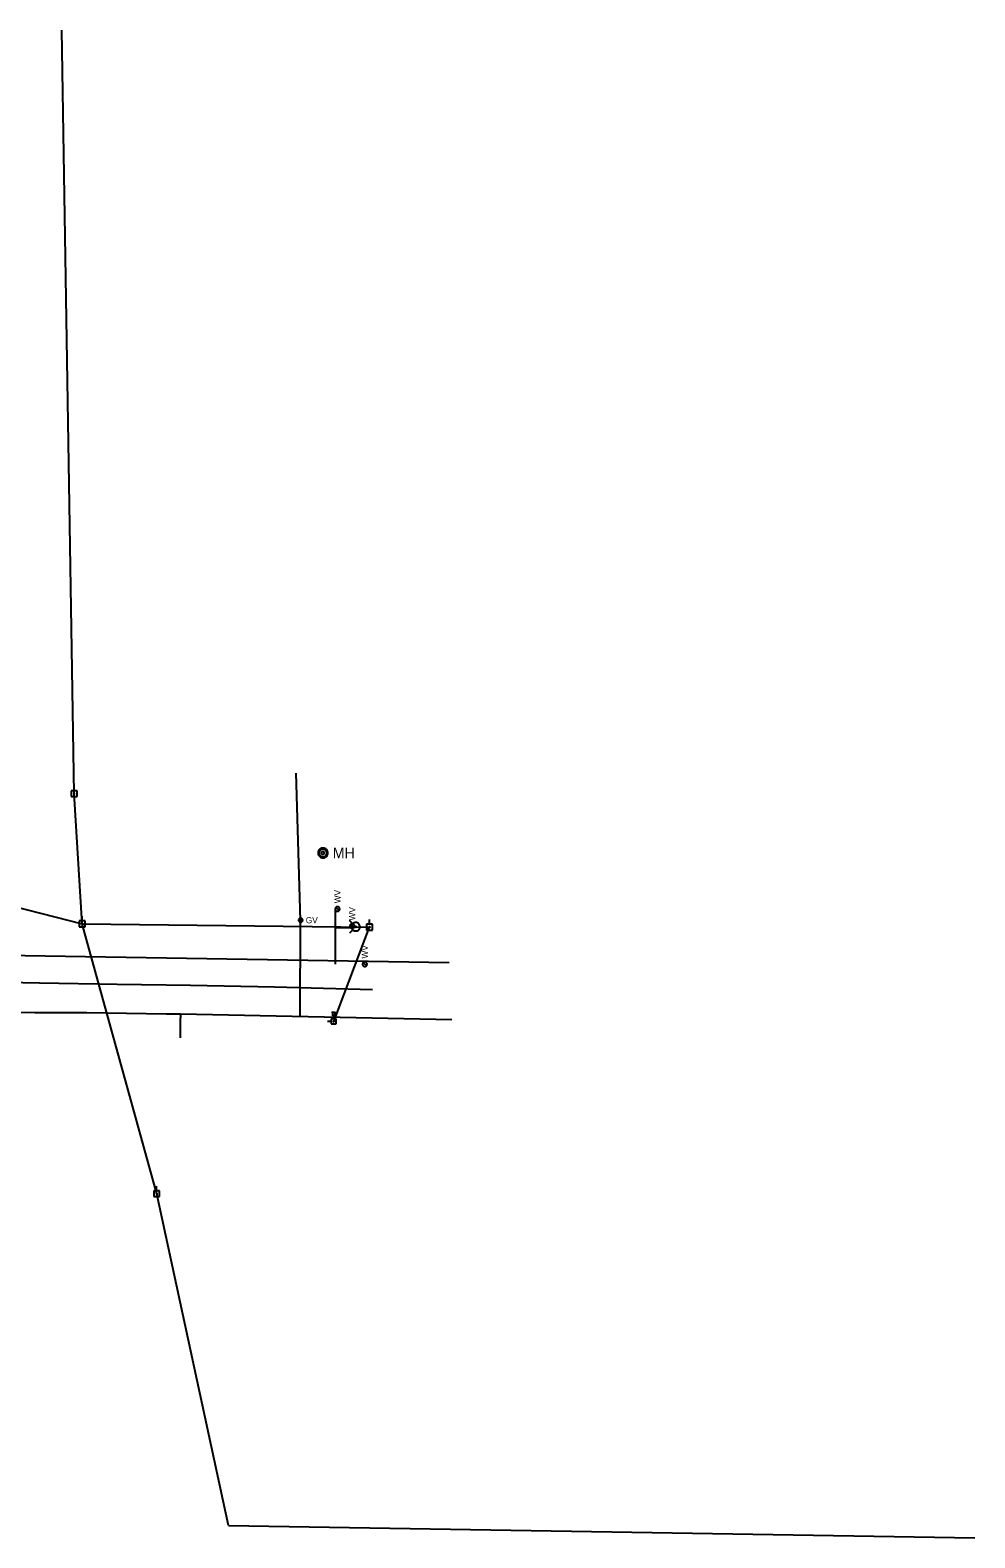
# Model space of a CAD drawing. Extents: x 596028 to 606371, y 330010 to 403088.
# Drawn here: x 604942 to 605530, y 338981 to 339920 of the extents above; entities that cross this region are included whole.
import ezdxf

# ---------------------------------------------------------------- set-up
doc = ezdxf.new("R2010")
doc.units = 0
for name, color, linetype in [('E_LTG', 7, 'Continuous'), ('E_UTL_EGuyWire', 7, 'Continuous'), ('E_UTL_EPowerPole', 7, 'Continuous'), ('E_UTL_G', 7, 'Continuous'), ('E_UTL_G_UG', 7, 'Continuous'), ('E_UTL_Overhead', 7, 'Continuous'), ('E_UTL_SAN', 7, 'Continuous'), ('E_UTL_SAN_MH', 7, 'Continuous'), ('E_UTL_T_UG', 7, 'Continuous'), ('E_UTL_W', 7, 'Continuous'), ('E_UTL_W_UG', 7, 'Continuous'), ('E_UTL_WHydrant', 7, 'Continuous')]:
    doc.layers.add(name, color=color, linetype=linetype)

# ---------------------------------------------------------------- blocks, each defined once
blk = doc.blocks.new('ACAD_PROXY_ENTITY_1')
at = {"layer": 'E_UTL_SAN'}
for points in [[(1844102.4, 1030298.3), (1844102.2, 1030300.1), (1844101.7, 1030301.8), (1844100.9, 1030303.3), (1844099.8, 1030304.7), (1844098.5, 1030305.9), (1844096.9, 1030306.8), (1844095.3, 1030307.4), (1844093.5, 1030307.6), (1844091.7, 1030307.5), (1844090, 1030307.1), (1844088.4, 1030306.4), (1844087, 1030305.3), (1844085.7, 1030304.1), (1844084.8, 1030302.6), (1844084.1, 1030300.9), (1844083.8, 1030299.2), (1844083.8, 1030297.4), (1844084.1, 1030295.7), (1844084.8, 1030294), (1844085.7, 1030292.6), (1844087, 1030291.3), (1844088.4, 1030290.2), (1844090, 1030289.5), (1844091.7, 1030289.1), (1844093.5, 1030289), (1844095.3, 1030289.3), (1844096.9, 1030289.8), (1844098.5, 1030290.7), (1844099.8, 1030291.9), (1844100.9, 1030293.3), (1844101.7, 1030294.8), (1844102.2, 1030296.5), (1844102.4, 1030298.3)], [(1844100.5, 1030298.3), (1844100.4, 1030299.7), (1844100, 1030301.1), (1844099.3, 1030302.3), (1844098.5, 1030303.5), (1844097.4, 1030304.4), (1844096.2, 1030305.1), (1844094.8, 1030305.6), (1844093.4, 1030305.8), (1844092, 1030305.7), (1844090.6, 1030305.4), (1844089.3, 1030304.8), (1844088.2, 1030303.9), (1844087.2, 1030302.9), (1844086.4, 1030301.7), (1844085.9, 1030300.4), (1844085.6, 1030299), (1844085.6, 1030297.6), (1844085.9, 1030296.2), (1844086.4, 1030294.9), (1844087.2, 1030293.7), (1844088.2, 1030292.7), (1844089.3, 1030291.9), (1844090.6, 1030291.3), (1844092, 1030290.9), (1844093.4, 1030290.9), (1844094.8, 1030291.1), (1844096.2, 1030291.5), (1844097.4, 1030292.2), (1844098.5, 1030293.2), (1844099.3, 1030294.3), (1844100, 1030295.5), (1844100.4, 1030296.9), (1844100.5, 1030298.3)], [(1844095.9, 1030298.3), (1844095.8, 1030298.8), (1844095.7, 1030299.3), (1844095.4, 1030299.8), (1844095.1, 1030300.2), (1844094.7, 1030300.6), (1844094.2, 1030300.9), (1844093.7, 1030301), (1844093.2, 1030301.1), (1844092.7, 1030301.1), (1844092.2, 1030300.9), (1844091.7, 1030300.7), (1844091.2, 1030300.4), (1844090.9, 1030300), (1844090.6, 1030299.6), (1844090.4, 1030299.1), (1844090.3, 1030298.6), (1844090.3, 1030298), (1844090.4, 1030297.5), (1844090.6, 1030297), (1844090.9, 1030296.6), (1844091.2, 1030296.2), (1844091.7, 1030295.9), (1844092.2, 1030295.7), (1844092.7, 1030295.5), (1844093.2, 1030295.5), (1844093.7, 1030295.6), (1844094.2, 1030295.8), (1844094.7, 1030296), (1844095.1, 1030296.4), (1844095.4, 1030296.8), (1844095.7, 1030297.3), (1844095.8, 1030297.8), (1844095.9, 1030298.3)]]:
    blk.add_lwpolyline(points, dxfattribs=at)
blk.add_text('MH', height=20.12, dxfattribs=at).set_placement((1844111.7, 1030288.2))

msp = doc.modelspace()

# ---------------------------------------------------------------- linework, layer by layer
at = {"layer": 'E_LTG'}
for points in [[(605130.21, 339308.14), (605129.51, 339308.84)], [(605130.21, 339306.94), (605129.51, 339306.24)], [(605130.81, 339308.39), (605130.65, 339308.38), (605130.49, 339308.33), (605130.35, 339308.26), (605130.22, 339308.16), (605130.11, 339308.04), (605130.03, 339307.89), (605129.98, 339307.74), (605129.95, 339307.58), (605129.96, 339307.42), (605130, 339307.26), (605130.07, 339307.11), (605130.16, 339306.98), (605130.28, 339306.87), (605130.42, 339306.78), (605130.57, 339306.72), (605130.73, 339306.69), (605130.89, 339306.69), (605131.05, 339306.72), (605131.2, 339306.78), (605131.33, 339306.87), (605131.45, 339306.98), (605131.55, 339307.11), (605131.61, 339307.26), (605131.65, 339307.42), (605131.66, 339307.58), (605131.64, 339307.74), (605131.58, 339307.89), (605131.5, 339308.04), (605131.4, 339308.16), (605131.27, 339308.26), (605131.12, 339308.33), (605130.97, 339308.38), (605130.81, 339308.39)], [(605130.81, 339306.67), (605130.81, 339304.31)], [(605131.4, 339308.14), (605132.1, 339308.84)], [(605131.4, 339306.94), (605132.1, 339306.24)]]:
    msp.add_lwpolyline(points, dxfattribs=at)
at = {"layer": 'E_UTL_EGuyWire'}
msp.add_line((605020.46, 339195.49), (604974.13, 339363.63), dxfattribs=at)
at = {"layer": 'E_UTL_EPowerPole'}
for points in [[(604970.91, 339446.49), (604967.22, 339446.49)], [(604967.22, 339446.49), (604967.22, 339442.8)], [(604969.33, 339444.65), (604969.33, 339444.69), (604969.32, 339444.74), (604969.29, 339444.78), (604969.27, 339444.81), (604969.23, 339444.84), (604969.19, 339444.87), (604969.15, 339444.88), (604969.11, 339444.89), (604969.06, 339444.89), (604969.02, 339444.87), (604968.97, 339444.86), (604968.94, 339444.83), (604968.91, 339444.8), (604968.88, 339444.76), (604968.87, 339444.72), (604968.86, 339444.67), (604968.86, 339444.63), (604968.87, 339444.58), (604968.88, 339444.54), (604968.91, 339444.5), (604968.94, 339444.47), (604968.97, 339444.44), (604969.02, 339444.42), (604969.06, 339444.41), (604969.11, 339444.41), (604969.15, 339444.42), (604969.19, 339444.43), (604969.23, 339444.45), (604969.27, 339444.48), (604969.29, 339444.52), (604969.32, 339444.56), (604969.33, 339444.6), (604969.33, 339444.65)], [(604969.06, 339446.49), (604969.06, 339449.4)], [(604970.91, 339442.8), (604970.91, 339446.49)], [(604967.22, 339442.8), (604970.91, 339442.8)], [(604975.94, 339365.47), (604972.26, 339365.47)], [(604972.26, 339365.47), (604972.26, 339361.78)], [(604972.26, 339361.78), (604975.94, 339361.78)], [(604974.37, 339363.63), (604974.37, 339363.68), (604974.35, 339363.72), (604974.33, 339363.76), (604974.31, 339363.79), (604974.27, 339363.82), (604974.23, 339363.85), (604974.19, 339363.86), (604974.14, 339363.87), (604974.1, 339363.87), (604974.06, 339363.86), (604974.01, 339363.84), (604973.98, 339363.81), (604973.95, 339363.78), (604973.92, 339363.74), (604973.9, 339363.7), (604973.9, 339363.65), (604973.9, 339363.61), (604973.9, 339363.56), (604973.92, 339363.52), (604973.95, 339363.48), (604973.98, 339363.45), (604974.01, 339363.42), (604974.06, 339363.4), (604974.1, 339363.39), (604974.14, 339363.39), (604974.19, 339363.4), (604974.23, 339363.41), (604974.27, 339363.44), (604974.31, 339363.47), (604974.33, 339363.5), (604974.35, 339363.54), (604974.37, 339363.58), (604974.37, 339363.63)], [(604974.1, 339365.47), (604974.1, 339368.38)], [(604975.94, 339361.78), (604975.94, 339365.47)], [(605154.87, 339363.32), (605151.19, 339363.32)], [(605151.19, 339363.32), (605151.19, 339359.63)], [(605151.19, 339359.63), (605154.87, 339359.63)], [(605153.3, 339361.47), (605153.3, 339361.52), (605153.28, 339361.56), (605153.26, 339361.6), (605153.23, 339361.64), (605153.2, 339361.67), (605153.16, 339361.69), (605153.12, 339361.71), (605153.07, 339361.71), (605153.03, 339361.71), (605152.98, 339361.7), (605152.94, 339361.68), (605152.91, 339361.66), (605152.87, 339361.62), (605152.85, 339361.58), (605152.83, 339361.54), (605152.82, 339361.5), (605152.82, 339361.45), (605152.83, 339361.41), (605152.85, 339361.37), (605152.87, 339361.33), (605152.91, 339361.29), (605152.94, 339361.27), (605152.98, 339361.25), (605153.03, 339361.24), (605153.07, 339361.24), (605153.12, 339361.24), (605153.16, 339361.26), (605153.2, 339361.28), (605153.23, 339361.31), (605153.26, 339361.35), (605153.28, 339361.39), (605153.3, 339361.43), (605153.3, 339361.47)], [(605153.03, 339363.32), (605153.03, 339366.23)], [(605154.87, 339359.63), (605154.87, 339363.32)], [(605132.28, 339304.31), (605129.2, 339304.31)], [(605129.2, 339304.31), (605129.2, 339301.24)], [(605130.73, 339303), (605130.7, 339303), (605130.66, 339302.99), (605130.63, 339302.97), (605130.6, 339302.94), (605130.57, 339302.92), (605130.55, 339302.88), (605130.54, 339302.85), (605130.54, 339302.81), (605130.54, 339302.77), (605130.55, 339302.74), (605130.56, 339302.7), (605130.58, 339302.67), (605130.61, 339302.64), (605130.64, 339302.62), (605130.68, 339302.61), (605130.72, 339302.6), (605130.75, 339302.6), (605130.79, 339302.61), (605130.83, 339302.62), (605130.86, 339302.64), (605130.89, 339302.67), (605130.91, 339302.7), (605130.92, 339302.74), (605130.93, 339302.77), (605130.93, 339302.81), (605130.93, 339302.85), (605130.92, 339302.88), (605130.9, 339302.92), (605130.87, 339302.94), (605130.84, 339302.97), (605130.81, 339302.99), (605130.77, 339303), (605130.73, 339303)], [(605132.28, 339301.24), (605132.28, 339304.31)], [(605129.2, 339302.77), (605126.78, 339302.77)], [(605129.2, 339301.24), (605132.28, 339301.24)], [(605020.43, 339197.34), (605020.43, 339200.24)], [(605022.27, 339197.34), (605018.59, 339197.34)], [(605018.59, 339197.34), (605018.59, 339193.64)], [(605018.59, 339193.64), (605022.27, 339193.64)], [(605020.7, 339195.49), (605020.7, 339195.54), (605020.68, 339195.58), (605020.66, 339195.62), (605020.64, 339195.66), (605020.6, 339195.69), (605020.56, 339195.71), (605020.52, 339195.73), (605020.47, 339195.73), (605020.43, 339195.73), (605020.38, 339195.72), (605020.34, 339195.7), (605020.31, 339195.67), (605020.28, 339195.64), (605020.25, 339195.6), (605020.23, 339195.56), (605020.23, 339195.52), (605020.23, 339195.47), (605020.23, 339195.43), (605020.25, 339195.38), (605020.28, 339195.35), (605020.31, 339195.31), (605020.34, 339195.29), (605020.38, 339195.27), (605020.43, 339195.26), (605020.47, 339195.26), (605020.52, 339195.26), (605020.56, 339195.28), (605020.6, 339195.3), (605020.64, 339195.33), (605020.66, 339195.36), (605020.68, 339195.41), (605020.7, 339195.45), (605020.7, 339195.49)], [(605022.27, 339193.64), (605022.27, 339197.34)]]:
    msp.add_lwpolyline(points, dxfattribs=at)
at = {"layer": 'E_UTL_G'}
for points in [[(605111.39, 339365.82), (605111.37, 339366.06), (605111.3, 339366.29), (605111.18, 339366.51), (605111.03, 339366.7), (605110.85, 339366.86), (605110.64, 339366.98), (605110.41, 339367.06), (605110.17, 339367.1), (605109.92, 339367.09), (605109.69, 339367.03), (605109.46, 339366.93), (605109.26, 339366.79), (605109.1, 339366.61), (605108.96, 339366.4), (605108.87, 339366.18), (605108.83, 339365.94), (605108.83, 339365.69), (605108.87, 339365.45), (605108.96, 339365.23), (605109.1, 339365.02), (605109.26, 339364.85), (605109.46, 339364.7), (605109.69, 339364.6), (605109.92, 339364.55), (605110.17, 339364.53), (605110.41, 339364.57), (605110.64, 339364.65), (605110.85, 339364.77), (605111.03, 339364.93), (605111.18, 339365.12), (605111.3, 339365.34), (605111.37, 339365.57), (605111.39, 339365.82)], [(605109.2, 339364.91), (605111.01, 339366.72)]]:
    msp.add_lwpolyline(points, dxfattribs=at)
at = {"layer": 'E_UTL_G_UG'}
for p, q in [((605110.1, 339365.82), (605107.28, 339457.42)), ((605109.78, 339305.91), (605110.1, 339365.82)), ((605035.2, 339307.44), (605204.27, 339303.98)), ((605035.36, 339292.51), (605035.36, 339304.95))]:
    msp.add_line(p, q, dxfattribs=at)
for points in [[(604848.74, 339224.99), (604839.38, 339263.68), (604833.64, 339289.73), (604829.38, 339309.27), (604842.98, 339310.1), (604884.47, 339308.8), (604885.27, 339308.62), (604944.46, 339308.43), (604976.87, 339308.43), (605026.37, 339307.52), (605035.2, 339307.44)], [(605035.2, 339307.44), (605035.36, 339304.95)]]:
    msp.add_lwpolyline(points, dxfattribs=at)
at = {"layer": 'E_UTL_Overhead'}
for p, q in [((604969.09, 339444.65), (604961.34, 339920.14)), ((604974.13, 339363.63), (604969.09, 339444.65)), ((605130.73, 339302.8), (605153.06, 339361.47)), ((605065.21, 338988.93), (605020.46, 339195.49)), ((605065.21, 338988.93), (605529.98, 338981.15))]:
    msp.add_line(p, q, dxfattribs=at)
msp.add_lwpolyline([(604487.17, 339458.6), (604640.66, 339429.67), (604683.98, 339430.78), (604818.92, 339403.26), (604974.13, 339363.63), (605153.06, 339361.47)], dxfattribs=at)
at = {"layer": 'E_UTL_T_UG'}
msp.add_lwpolyline([(604802.47, 339324.93), (604802.34, 339330.16), (604815.04, 339329.07), (604833.78, 339328.51), (604905.77, 339327.69), (604947.48, 339326.87), (604995.92, 339325.96), (605041.41, 339325.29), (605093.86, 339324.38), (605154.88, 339322.71)], dxfattribs=at)
at = {"layer": 'E_UTL_W'}
for points in [[(605133.04, 339374.22), (605132.77, 339374.19), (605132.51, 339374.12), (605132.26, 339373.99), (605132.05, 339373.83), (605131.87, 339373.62), (605131.74, 339373.39), (605131.65, 339373.13), (605131.61, 339372.86), (605131.62, 339372.59), (605131.69, 339372.33), (605131.8, 339372.08), (605131.96, 339371.86), (605132.15, 339371.67), (605132.38, 339371.53), (605132.63, 339371.43), (605132.9, 339371.38), (605133.17, 339371.38), (605133.44, 339371.43), (605133.69, 339371.53), (605133.92, 339371.67), (605134.11, 339371.86), (605134.27, 339372.08), (605134.38, 339372.33), (605134.45, 339372.59), (605134.46, 339372.86), (605134.42, 339373.13), (605134.33, 339373.39), (605134.2, 339373.62), (605134.02, 339373.83), (605133.81, 339373.99), (605133.57, 339374.12), (605133.31, 339374.19), (605133.04, 339374.22)], [(605134.04, 339371.79), (605132.03, 339373.8)], [(605142.19, 339363.54), (605141.92, 339363.51), (605141.66, 339363.44), (605141.42, 339363.31), (605141.21, 339363.15), (605141.03, 339362.94), (605140.89, 339362.71), (605140.8, 339362.45), (605140.77, 339362.18), (605140.78, 339361.91), (605140.84, 339361.65), (605140.96, 339361.4), (605141.11, 339361.18), (605141.31, 339360.99), (605141.54, 339360.85), (605141.79, 339360.75), (605142.06, 339360.7), (605142.33, 339360.7), (605142.59, 339360.75), (605142.84, 339360.85), (605143.07, 339360.99), (605143.27, 339361.18), (605143.43, 339361.4), (605143.54, 339361.65), (605143.6, 339361.91), (605143.61, 339362.18), (605143.58, 339362.45), (605143.49, 339362.71), (605143.35, 339362.94), (605143.17, 339363.15), (605142.96, 339363.31), (605142.72, 339363.44), (605142.46, 339363.51), (605142.19, 339363.54)], [(605143.2, 339361.11), (605141.18, 339363.12)], [(605150.06, 339339.82), (605149.79, 339339.79), (605149.53, 339339.72), (605149.29, 339339.59), (605149.08, 339339.42), (605148.9, 339339.22), (605148.76, 339338.98), (605148.67, 339338.73), (605148.64, 339338.46), (605148.65, 339338.19), (605148.71, 339337.93), (605148.82, 339337.68), (605148.98, 339337.46), (605149.18, 339337.27), (605149.41, 339337.12), (605149.66, 339337.02), (605149.92, 339336.97), (605150.2, 339336.97), (605150.46, 339337.02), (605150.71, 339337.12), (605150.94, 339337.27), (605151.14, 339337.46), (605151.29, 339337.68), (605151.41, 339337.93), (605151.47, 339338.19), (605151.48, 339338.46), (605151.45, 339338.73), (605151.36, 339338.98), (605151.22, 339339.22), (605151.04, 339339.42), (605150.83, 339339.59), (605150.59, 339339.72), (605150.33, 339339.79), (605150.06, 339339.82)], [(605151.07, 339337.38), (605149.05, 339339.4)]]:
    msp.add_lwpolyline(points, dxfattribs=at)
at = {"layer": 'E_UTL_W_UG'}
for points in [[(605131.84, 339338.5), (605131.84, 339371.99)], [(605131.84, 339361.21), (605143.62, 339361.21)], [(604849.7, 339339.62), (604862.48, 339342.9), (604862.74, 339345.03), (605202.53, 339339.4)]]:
    msp.add_lwpolyline(points, dxfattribs=at)
at = {"layer": 'E_UTL_WHydrant'}
for points in [[(605142.64, 339363.55), (605140.5, 339365.7)], [(605142.64, 339359.88), (605140.5, 339357.74)], [(605144.47, 339364.34), (605143.98, 339364.29), (605143.5, 339364.15), (605143.06, 339363.92), (605142.66, 339363.62), (605142.34, 339363.24), (605142.09, 339362.81), (605141.92, 339362.34), (605141.85, 339361.84), (605141.88, 339361.34), (605141.99, 339360.86), (605142.2, 339360.41), (605142.49, 339360), (605142.85, 339359.66), (605143.27, 339359.39), (605143.73, 339359.2), (605144.22, 339359.11), (605144.72, 339359.11), (605145.21, 339359.2), (605145.67, 339359.39), (605146.09, 339359.66), (605146.46, 339360), (605146.74, 339360.41), (605146.95, 339360.86), (605147.07, 339361.34), (605147.09, 339361.84), (605147.02, 339362.34), (605146.86, 339362.81), (605146.61, 339363.24), (605146.28, 339363.62), (605145.89, 339363.92), (605145.45, 339364.15), (605144.97, 339364.29), (605144.47, 339364.34)], [(605144.47, 339361.92), (605144.44, 339361.91), (605144.4, 339361.9), (605144.36, 339361.89), (605144.33, 339361.86), (605144.31, 339361.83), (605144.29, 339361.8), (605144.28, 339361.77), (605144.27, 339361.73), (605144.27, 339361.69), (605144.28, 339361.65), (605144.3, 339361.62), (605144.32, 339361.59), (605144.35, 339361.56), (605144.38, 339361.54), (605144.42, 339361.53), (605144.45, 339361.52), (605144.49, 339361.52), (605144.53, 339361.53), (605144.56, 339361.54), (605144.6, 339361.56), (605144.62, 339361.59), (605144.65, 339361.62), (605144.66, 339361.65), (605144.67, 339361.69), (605144.67, 339361.73), (605144.67, 339361.77), (605144.66, 339361.8), (605144.64, 339361.83), (605144.61, 339361.86), (605144.58, 339361.89), (605144.55, 339361.9), (605144.51, 339361.91), (605144.47, 339361.92)]]:
    msp.add_lwpolyline(points, dxfattribs=at)

# ---------------------------------------------------------------- block references
at = {"layer": 'E_UTL_SAN_MH', "xscale": 0.32808333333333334, "yscale": 0.32808333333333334}
msp.add_blockref('ACAD_PROXY_ENTITY_1', (107.79, 1383.99), dxfattribs=at)

# ---------------------------------------------------------------- texts
at = {"layer": 'E_UTL_G'}
msp.add_text('GV', height=3.85, dxfattribs=at).set_placement((605113.31, 339363.89))
at = {"layer": 'E_UTL_W'}
for p in [(605134.96, 339376.36), (605144.12, 339365.68), (605151.98, 339341.96)]:
    msp.add_text('WV', height=3.85, rotation=90, dxfattribs=at).set_placement(p)

doc.saveas('drawing.dxf')
